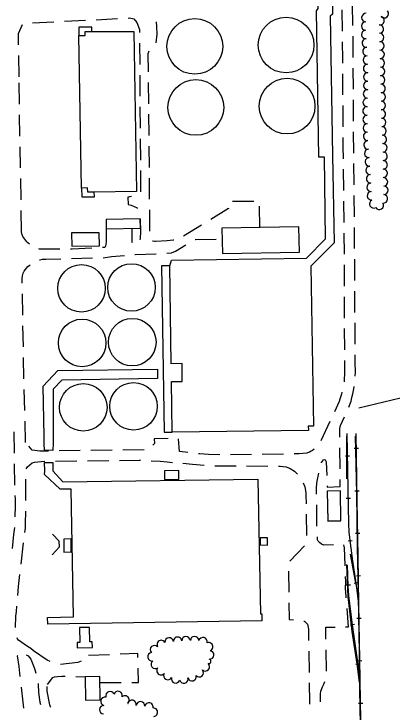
# Model space of a CAD drawing. Extents: x -25029 to 2274964, y -81170 to 687028.
# Drawn here: x -6690 to -5800, y -63252 to -61609 of the extents above; entities that cross this region are included whole.
import ezdxf

# ---------------------------------------------------------------- set-up
doc = ezdxf.new("R2010")
doc.units = 0
for name, color, linetype in [('BLDG', 7, 'Continuous'), ('Default', 7, 'Continuous'), ('DRIVWY', 7, 'Continuous'), ('RD_X_RR_1', 7, 'Continuous'), ('RR', 7, 'Continuous'), ('TREES', 7, 'Continuous'), ('WALL', 7, 'Continuous')]:
    doc.layers.add(name, color=color, linetype=linetype)

msp = doc.modelspace()

# ---------------------------------------------------------------- linework, layer by layer
at = {"layer": 'BLDG'}
msp.add_line((-6530.6, -62019), (-6536.9, -61660.3), dxfattribs=at)
for points in [[(-6134.4, -61068.3), (-6070.6, -61067.5), (-6070.4, -61071.7), (-6061.7, -61078.7), (-6010.8, -61079), (-5947.1, -61142.2), (-5940.3, -61609.7), (-5945.7, -61614.8), (-5940.4, -61942.3), (-5936.7, -62147.7), (-5991.3, -62203.1), (-5984.8, -62579.5), (-5997.4, -62579.5), (-5997.2, -62589.3), (-6317.2, -62593.3)], [(-6323.3, -62201.8), (-6319.2, -62188.5), (-6001.9, -62183.7), (-5956.5, -62138.4), (-5959.5, -61946.3), (-5972.6, -61946), (-5978, -61601.5), (-5973.7, -61596.4), (-5973.7, -61575), (-5973.7, -61575)], [(-6506.1, -61650.3), (-6407.4, -61650.2), (-6401.7, -62026.8), (-6500.7, -62028.3)], [(-6618.6, -62620.6), (-6618.7, -62603.4), (-6620.8, -62485.1), (-6586.1, -62448.5), (-6351.9, -62444.9), (-6351.9, -62466.9)], [(-6351.9, -62466.9), (-6577.1, -62470.8), (-6597.5, -62492.6), (-6597.5, -62619.7)], [(-6106.6, -63037.6), (-6610.3, -63045.4), (-6610.7, -63029.5), (-6549.3, -63027.9), (-6554.8, -62727.5), (-6581.1, -62727.6), (-6617.4, -62693.3), (-6617.2, -62684.8)], [(-6598.5, -62684.5), (-6574.8, -62710.1), (-6116.1, -62704.3), (-6110, -63021.1), (-6106.7, -63021.3), (-6106.6, -63037.6)]]:
    msp.add_lwpolyline(points, dxfattribs=at)
for points in [[(-6522.4, -61660.3), (-6522.4, -61650.3), (-6506.1, -61650.3), (-6506.1, -61640.4), (-6537, -61640.4), (-6536.9, -61660.3)], [(-6500.7, -62028.3), (-6516.2, -62028.6), (-6516.4, -62018.7), (-6530.6, -62019), (-6530.2, -62040), (-6500.5, -62039.4)], [(-6472.4, -62115), (-6392.2, -62113.6), (-6392.6, -62091.6), (-6472.8, -62093.1)], [(-6199.3, -62172.7), (-6018.3, -62169.7), (-6019.3, -62110.2), (-6200.3, -62113.2)], [(-6553.8, -62155.4), (-6488.5, -62154.8), (-6488.8, -62124), (-6554.1, -62124.6)], [(-6342.5, -62202.1), (-6336, -62593.6), (-6317.2, -62593.3), (-6319.2, -62474.6), (-6293.6, -62474.2), (-6294.3, -62432.1), (-6319.5, -62432.6), (-6323.3, -62201.8)], [(-6335.4, -62705.2), (-6301.8, -62704.8), (-6302, -62684), (-6335.6, -62684.3)], [(-5920.4, -62802.3), (-5921.8, -62731.4), (-5953.1, -62732), (-5951.7, -62802.9)], [(-5920.4, -62801.9), (-5921.7, -62731.5), (-5953, -62732.1), (-5951.7, -62802.5)], [(-6093.1, -62859.1), (-6093, -62842.6), (-6110.7, -62842.6), (-6110.7, -62859)], [(-6554.9, -62875.3), (-6555.4, -62844.8), (-6572.4, -62845.2), (-6571.9, -62875.6)], [(-6505.3, -63087.1), (-6511, -63087.3), (-6511.8, -63053), (-6535.8, -63053.6), (-6535, -63088.3), (-6541.3, -63088.4), (-6541, -63101.1), (-6505, -63100.3)], [(-6487.1, -63223.5), (-6487.9, -63168.9), (-6521.8, -63169.3), (-6521.1, -63223.9)]]:
    msp.add_lwpolyline(points, close=True, dxfattribs=at)
for centre, radius in [((-6264.2, -61685.6), 65.5), ((-6049.6, -61682.4), 65.5), ((-6261.8, -61829.2), 65.5), ((-6047.1, -61826.2), 65.5), ((-6530.7, -62255), 55.9), ((-6413.1, -62252.9), 55.9), ((-6529.3, -62383.5), 55.9), ((-6411.4, -62381.7), 55.9), ((-6526.6, -62535.1), 55.9), ((-6408.3, -62532.7), 55.9)]:
    msp.add_circle(centre, radius, dxfattribs=at)
at = {"layer": 'Default'}
msp.add_line((-5420.2, -62426.2), (-5878.1, -62537), dxfattribs=at)
at = {"layer": 'DRIVWY'}
for p, q in [((-5892.4, -61636.5), (-5893.1, -61586.5)), ((-5918.7, -61599.9), (-5918, -61649.9)), ((-6571.1, -61626.5), (-6521.2, -61623.9)), ((-6496.2, -61622.7), (-6446.3, -61620.2)), ((-6646, -61630.2), (-6596.1, -61627.7)), ((-6394.3, -61678), (-6393.9, -61728)), ((-6677.7, -61757), (-6678.4, -61707)), ((-5891.3, -61786.5), (-5891.6, -61736.5)), ((-6393.7, -61753), (-6393.4, -61803)), ((-5916.9, -61749.9), (-5916.6, -61799.9)), ((-6676.7, -61821.6), (-6677.5, -61771.7)), ((-6372.5, -61820.4), (-6373, -61770.4)), ((-5890.9, -61861.5), (-5891.1, -61811.5)), ((-6393.2, -61828), (-6392.8, -61878)), ((-5916.4, -61824.9), (-5916, -61874.9)), ((-6675.4, -61896.6), (-6676.2, -61846.6)), ((-6371.8, -61895.4), (-6372.3, -61845.4)), ((-5890.2, -61936.5), (-5890.7, -61886.5)), ((-6392.6, -61903), (-6392.3, -61953)), ((-6674.2, -61971.6), (-6675, -61921.6)), ((-6371.1, -61970.4), (-6371.6, -61920.4)), ((-5889.6, -62011.5), (-5890, -61961.5)), ((-5915.2, -61974.9), (-5914.7, -62024.9)), ((-6672.9, -62046.6), (-6673.7, -61996.6)), ((-6370.4, -62045.4), (-6370.9, -61995.4)), ((-5889, -62086.5), (-5889.4, -62036.5)), ((-6125.4, -62050.3), (-6175.4, -62051)), ((-5914.4, -62049.9), (-5913.9, -62099.9)), ((-6369.7, -62120.4), (-6370.2, -62070.4)), ((-6111.3, -62111.7), (-6111.8, -62061.7)), ((-6671.7, -62121.6), (-6672.5, -62071.6)), ((-6248.2, -62106.1), (-6290.8, -62132.2)), ((-5913.6, -62124.9), (-5913.1, -62174.9)), ((-6554.6, -62184.7), (-6504.6, -62183.6)), ((-5912.9, -62199.9), (-5912.8, -62249.9)), ((-5887.9, -62236.5), (-5888.2, -62186.5)), ((-6668.8, -62317.9), (-6669.8, -62267.9)), ((-5887.5, -62311.5), (-5887.8, -62261.5)), ((-5912.7, -62274.9), (-5912.7, -62324.9)), ((-6667.4, -62392.9), (-6668.4, -62342.9)), ((-5912.6, -62349.9), (-5912.5, -62399.9)), ((-5887, -62386.5), (-5887.3, -62336.5)), ((-6666, -62467.9), (-6666.9, -62417.9)), ((-6664, -62542.8), (-6665.4, -62492.9)), ((-6662.1, -62617.8), (-6663.4, -62567.8)), ((-5946.7, -62568.5), (-5968, -62613.7)), ((-6688.3, -62642.9), (-6689, -62592.9)), ((-6533.6, -62637), (-6583.6, -62637.6)), ((-6458.6, -62636.1), (-6508.6, -62636.7)), ((-6383.6, -62635.2), (-6433.6, -62635.8)), ((-6055.5, -62645.2), (-6105.5, -62645.8)), ((-5922.4, -62680.1), (-5922.9, -62630.1)), ((-6591.7, -62661.8), (-6541.7, -62661.2)), ((-6516.7, -62661), (-6466.7, -62660.4)), ((-6130.5, -62646.2), (-6180.5, -62646.8)), ((-6687.3, -62717.9), (-6688, -62667.9)), ((-6142.3, -62673), (-6092.3, -62673.3)), ((-5977, -62814.6), (-5977.5, -62764.6)), ((-6002.1, -62786.8), (-6001.2, -62836.8)), ((-6672.6, -62903.8), (-6666.8, -62854.1)), ((-6006.1, -62860.7), (-6040.7, -62896.8)), ((-6044, -62920.4), (-6043.4, -62970.4)), ((-6464.5, -63117.2), (-6514.5, -63119)), ((-5996.1, -63108.8), (-5995.4, -63158.8)), ((-5954.8, -63156), (-5955.5, -63106)), ((-6543.9, -63168.7), (-6521.8, -63169.3)), ((-6487.7, -63182.9), (-6437.7, -63182.7)), ((-6666.5, -63243.1), (-6672.2, -63193.4))]:
    msp.add_line(p, q, dxfattribs=at)
for points in [[(-6421.3, -61618.9), (-6417.5, -61618.7), (-6407.5, -61620.6), (-6400.2, -61629), (-6394.5, -61646.2), (-6394.4, -61653)], [(-6678.8, -61682), (-6679, -61666), (-6679, -61655.1), (-6669.2, -61634.2)], [(-6354.8, -61677.5), (-6352.7, -61656.5), (-6353.8, -61639.4), (-6354.6, -61627.7)], [(-5917.7, -61674.9), (-5917.2, -61715.9), (-5917.1, -61724.9)], [(-5891.7, -61711.5), (-5892, -61663.9), (-5892, -61661.5)], [(-6373.2, -61745.4), (-6373.6, -61702.3), (-6371.2, -61695.9)], [(-5915.9, -61899.9), (-5915.7, -61921.3), (-5915.4, -61949.9)], [(-6392.1, -61978), (-6391.8, -62023.6), (-6392.2, -62028)], [(-6412.8, -62039.1), (-6416.1, -62039.7), (-6418.1, -62040), (-6421.8, -62040.7), (-6420.6, -62057.6), (-6414.3, -62059.2), (-6400, -62065.8), (-6399.5, -62067.4)], [(-6185.1, -62066.4), (-6185.1, -62067.4), (-6226.8, -62093)], [(-6392.4, -62091.3), (-6391.8, -62121.6), (-6393.1, -62138), (-6393.7, -62141.2)], [(-6472.4, -62115), (-6472.5, -62135), (-6472.5, -62142.3), (-6472.9, -62146.6), (-6474.2, -62155.4), (-6475.7, -62158.7), (-6481.6, -62159)], [(-6411.1, -62147.7), (-6411.2, -62145.9), (-6411.2, -62113.9)], [(-5888.4, -62161.5), (-5888.4, -62147.6), (-5888.7, -62111.5)], [(-6653.4, -62151), (-6656.6, -62148.3), (-6659.3, -62145.8), (-6669, -62132.9), (-6671, -62126.5), (-6671.7, -62121.6)], [(-6313.7, -62141.5), (-6315.5, -62141.7), (-6329.1, -62142.9), (-6356.5, -62145), (-6358.8, -62144.6), (-6362.7, -62143.7), (-6363.3, -62143.2)], [(-6330.1, -62172.4), (-6318.9, -62171.6), (-6309.6, -62167.5), (-6285, -62152.9)], [(-6263.5, -62140.1), (-6262.7, -62139.7), (-6213.6, -62139.1)], [(-6581.5, -62163.1), (-6597.8, -62163.2), (-6629.2, -62162.5), (-6631.4, -62162)], [(-6506.6, -62160.4), (-6552.7, -62163), (-6556.5, -62163)], [(-6629.4, -62188), (-6628.3, -62187.6), (-6622.5, -62186.7), (-6618.8, -62186.3), (-6614.6, -62186.1), (-6579.6, -62185.3)], [(-6479.6, -62182.9), (-6459.8, -62179.9), (-6429.9, -62177.5)], [(-6405, -62175.5), (-6404.2, -62175.4), (-6355.1, -62173.8)], [(-6670.3, -62242.9), (-6670.5, -62232.9), (-6669.8, -62225.3), (-6667.8, -62219.6), (-6665.2, -62214.3), (-6656.8, -62203.4), (-6651.3, -62199.7)], [(-5887, -62461.4), (-5886.3, -62452.1), (-5886.4, -62445.1), (-5886.7, -62436.7), (-5886.9, -62411.5)], [(-5912.5, -62424.9), (-5912.4, -62452.2), (-5912.9, -62472.5), (-5913.3, -62474.8)], [(-5901.9, -62534.6), (-5896.7, -62520.9), (-5894.7, -62511.9), (-5892.2, -62503.3), (-5890.1, -62491.2), (-5889.7, -62486.3)], [(-5918.2, -62499.4), (-5919.2, -62503.9), (-5922.9, -62515.8), (-5924.6, -62521.7), (-5936, -62545.9)], [(-5923.1, -62605.1), (-5923.3, -62584.7), (-5921.4, -62578.2), (-5912, -62557.4)], [(-6326.6, -62608.8), (-6359.6, -62608.9), (-6359.4, -62620.2), (-6363.3, -62624.4)], [(-6280.3, -62641.6), (-6300.3, -62639.3), (-6302.3, -62609.5)], [(-6608.6, -62637.9), (-6628.4, -62638.2), (-6646.7, -62635.7), (-6654.4, -62626.8)], [(-6205.5, -62646.7), (-6232, -62645.9), (-6252.1, -62644.9), (-6255.5, -62644.5)], [(-5983.2, -62633.4), (-5987.3, -62636.5), (-5990.5, -62637.9), (-5994.4, -62640.5), (-5998.8, -62642.3), (-6000.5, -62642.6), (-6009.9, -62644.1), (-6018.5, -62644.8), (-6030.5, -62644.9)], [(-6660.6, -62679.6), (-6657.4, -62675), (-6646.4, -62665.8), (-6641.6, -62664.4), (-6633.7, -62663), (-6618, -62662.1), (-6616.7, -62662.1)], [(-6441.7, -62660.1), (-6394.8, -62659.6), (-6391.7, -62659.7)], [(-6366.7, -62660.7), (-6345.8, -62661.8), (-6329.1, -62663.1), (-6316.9, -62664.6)], [(-5966.2, -62665.9), (-5966, -62665.3), (-5964.2, -62662.1), (-5961.6, -62658.6), (-5959.3, -62658.2), (-5957.5, -62658.7), (-5955.1, -62663.3), (-5954, -62695.2)], [(-6292, -62666.7), (-6269.8, -62668.6), (-6242.2, -62671.3)], [(-6217.2, -62672.5), (-6214.1, -62672.5), (-6167.3, -62672.8)], [(-6067.3, -62673.4), (-6063.1, -62673.5), (-6049.4, -62675), (-6039.7, -62678.8), (-6029.5, -62685.4), (-6024.9, -62689.7), (-6022.8, -62692.1)], [(-5977.7, -62739.6), (-5977.9, -62724.1), (-5977.2, -62714), (-5976.2, -62708.9), (-5972.4, -62690.1)], [(-6661.5, -62754.4), (-6661.3, -62734.3), (-6661.7, -62704.4)], [(-5953.1, -62720.2), (-5953, -62722.8), (-5922.1, -62721.5), (-5922.2, -62705.1)], [(-6009, -62712.7), (-6005.2, -62722.5), (-6004.3, -62726.4), (-6003.8, -62731.4), (-6003, -62737.2), (-6002.9, -62741.9), (-6002.5, -62761.8)], [(-6686.5, -62792.9), (-6685.9, -62766.9), (-6685.9, -62750.6), (-6686.4, -62742.9)], [(-6663.9, -62829.3), (-6662.7, -62819.3), (-6662.3, -62801.6), (-6661.9, -62787.4), (-6661.8, -62779.4)], [(-6693.4, -62867.5), (-6689.7, -62834.7), (-6687.6, -62817.9)], [(-5938.1, -62858.6), (-5961, -62859.1), (-5966.1, -62857.4), (-5971.2, -62853.2), (-5974.1, -62850.1), (-5975.6, -62847.3), (-5976, -62839.6)], [(-5910.8, -62908.5), (-5910.9, -62905.7), (-5912.4, -62866.1), (-5913.6, -62858.7)], [(-6680.6, -62978.3), (-6678.7, -62956.9), (-6675.4, -62928.6)], [(-5908.3, -62983.5), (-5908.6, -62980.1), (-5909.4, -62961), (-5909.2, -62944.6), (-5909.5, -62933.5)], [(-6685.6, -63053.1), (-6685.5, -63026.5), (-6683.8, -63015.3), (-6682.8, -63003.2)], [(-6043.1, -62995.4), (-6042.6, -63034.7), (-6032, -63035)], [(-5909.4, -63051.7), (-5902.7, -63051.5), (-5906.2, -63008.4)], [(-6007.5, -63037.9), (-6005.1, -63039.2), (-5999.2, -63045.2), (-5996.9, -63056.8), (-5996.9, -63060.3), (-5996.5, -63083.8)], [(-5955.8, -63081), (-5956.2, -63052.8), (-5934.4, -63052.3)], [(-6643.7, -63108.4), (-6650.2, -63103), (-6657.5, -63097.9), (-6678.6, -63083), (-6681.5, -63079.7), (-6682.3, -63077.5)], [(-6675, -63168.6), (-6677.7, -63145.3), (-6680.9, -63119.6), (-6680.6, -63119)], [(-6660.7, -63117.6), (-6655.9, -63119.7), (-6650.2, -63128), (-6641.6, -63150), (-6638.3, -63160.6)], [(-6604.1, -63133.1), (-6611.5, -63129.9), (-6643.7, -63108.4)], [(-6398.2, -63123.7), (-6398.5, -63114.8), (-6439.6, -63116.3)], [(-6531.2, -63132.8), (-6539, -63135.7), (-6580.5, -63140.1)], [(-6412.7, -63182.6), (-6396.5, -63182.6), (-6397.5, -63148.7)], [(-6610.7, -63187.2), (-6598.1, -63171.2), (-6594.1, -63169.4), (-6587.5, -63168.6), (-6577, -63167.9), (-6568.9, -63168.1)], [(-6632.7, -63184.9), (-6632.4, -63186.7), (-6632.2, -63206.3), (-6628.9, -63229.2), (-6627.3, -63234.4)], [(-5995, -63183.8), (-5994.3, -63230), (-5994.6, -63233.8)], [(-5968.7, -63228.5), (-5968.9, -63209.6), (-5967.6, -63203.1), (-5963.7, -63192.8), (-5960.6, -63187), (-5958.1, -63180.5)], [(-6602.8, -63240.9), (-6603.5, -63239.8), (-6605.1, -63234.9), (-6611.3, -63203.4), (-6611.8, -63194.6), (-6611.6, -63191.9)]]:
    msp.add_lwpolyline(points, dxfattribs=at)
at = {"layer": 'RD_X_RR_1'}
msp.add_line((-5906.4, -62703.5), (-5906.8, -62603.6), dxfattribs=at)
for points in [[(-5886.7, -62603), (-5883.7, -62737.9), (-5882.2, -62864.1), (-5880, -62971.2), (-5879.9, -62977.6)], [(-5898.5, -62880.4), (-5887.5, -62940.6), (-5879.9, -62977.6)], [(-5877, -63182.7), (-5882.7, -63138.8), (-5894.2, -63062.3), (-5903.6, -62981), (-5906.5, -62904.7)], [(-5879.9, -62977.6), (-5879.1, -63026.1), (-5879.1, -63026.8), (-5877.9, -63112.4), (-5877, -63182.7)], [(-5877, -63182.7), (-5876.8, -63198.2), (-5876.8, -63198.8), (-5875, -63282.4), (-5874, -63355.7), (-5874.1, -63384.4), (-5874, -63385.5)]]:
    msp.add_lwpolyline(points, dxfattribs=at)
at = {"layer": 'RR'}
for p, q in [((-5879.2, -62632), (-5889.2, -62632.1)), ((-5900, -62649.7), (-5910, -62649.8)), ((-5877.7, -62732), (-5887.7, -62732.1)), ((-5898.4, -62749.6), (-5908.4, -62749.8)), ((-5875.9, -62831.9), (-5885.9, -62832.1)), ((-5893.8, -62849), (-5903.7, -62850.1)), ((-5874.3, -62931.9), (-5884.3, -62932.1)), ((-5898.2, -62953.6), (-5908.2, -62953.9)), ((-5879.8, -62947.8), (-5889.7, -62949.3)), ((-5872.9, -63031.9), (-5882.9, -63032.1)), ((-5888.4, -63046.3), (-5898.3, -63047.5)), ((-5871.1, -63131.9), (-5881.1, -63132.1)), ((-5875.7, -63139.1), (-5885.6, -63140.3)), ((-5869.2, -63231.9), (-5879.2, -63232))]:
    msp.add_line(p, q, dxfattribs=at)
for points in [[(-6061.1, -64748.4), (-6061.6, -64741.6), (-6062, -64720.1), (-6061.1, -64691.5), (-6058.8, -64669.5), (-6053.7, -64634.1), (-6043.8, -64581), (-6026.1, -64493.1), (-6003, -64377), (-5974.1, -64234.2), (-5941.5, -64070.4), (-5901.7, -63874), (-5885.5, -63791.8), (-5878.7, -63749.9), (-5873.2, -63700.1), (-5868.2, -63625.6), (-5868.5, -63537.8), (-5871.8, -63362.2), (-5874.3, -63224.8), (-5876.1, -63128.6), (-5878.5, -62998), (-5879.9, -62886.4), (-5882.3, -62756), (-5884.8, -62597)], [(-5878.5, -62998.2), (-5883.3, -62958.8), (-5892.3, -62896.5), (-5898.2, -62854.6), (-5901.1, -62828.2), (-5902.2, -62809.1), (-5903.9, -62725.9), (-5905.8, -62596.8)], [(-5875, -63186.2), (-5881.9, -63129.7), (-5893.3, -63047.1), (-5901.9, -62978.6), (-5903.2, -62956.2), (-5904.8, -62906.9)]]:
    msp.add_lwpolyline(points, dxfattribs=at)
at = {"layer": 'TREES'}
for centre, radius, start, end in [((-5861.8, -61617.7), 10, 87.6255, 267.6255), ((-5818.5, -61608.5), 10, 220.4321, 40.4321), ((-5828.3, -61624.8), 10, 257.8899, 77.8899), ((-5862.4, -61637.7), 10, 89.0596, 269.0596), ((-5830.1, -61644.6), 10, 271.5955, 91.5955), ((-5862, -61657.6), 10, 93.0147, 273.0147), ((-5829.4, -61664.6), 10, 272.0826, 92.0826), ((-5860.7, -61677.6), 10, 94.5178, 274.5178), ((-5828.9, -61684.5), 10, 270.8584, 90.8584), ((-5859.3, -61697.5), 10, 93.4717, 273.4717), ((-5858.2, -61717.5), 10, 92.6094, 272.6094), ((-5828.4, -61704.5), 10, 272.1136, 92.1136), ((-5827.8, -61724.5), 10, 271.1681, 91.1681), ((-5857.5, -61737.5), 10, 91.7332, 271.7332), ((-5827.4, -61744.5), 10, 271.1724, 91.1724), ((-5857.1, -61757.5), 10, 90.2982, 270.2982), ((-5827, -61764.5), 10, 271.3025, 91.3025), ((-5857.3, -61777.5), 10, 88.5312, 268.5312), ((-5826.4, -61784.5), 10, 271.8015, 91.8015), ((-5858, -61797.5), 10, 87.5584, 267.5584), ((-5858.7, -61817.5), 10, 88.2599, 268.2599), ((-5825.9, -61804.5), 10, 271.3879, 91.3879), ((-5825.7, -61824.5), 10, 269.964, 89.964), ((-5859.1, -61837.5), 10, 89.8068, 269.8068), ((-5825.5, -61844.5), 10, 270.7689, 90.7689), ((-5858.9, -61857.5), 10, 91.1317, 271.1317), ((-5824.9, -61864.5), 10, 272.5916, 92.5916), ((-5858.5, -61877.5), 10, 91.3306, 271.3306), ((-5857.8, -61897.4), 10, 92.3923, 272.3923), ((-5824, -61884.5), 10, 272.5579, 92.5579), ((-5823, -61904.4), 10, 273.1508, 93.1508), ((-5856.7, -61917.4), 10, 94.2379, 274.2379), ((-5822, -61924.4), 10, 272.7974, 92.7974), ((-5855.1, -61937.3), 10, 94.9954, 274.9954), ((-5821.4, -61944.4), 10, 270.9004, 90.9004), ((-5853.5, -61957.3), 10, 94.1019, 274.1019), ((-5821.2, -61964.4), 10, 269.7483, 89.7483), ((-5852.1, -61977.2), 10, 93.8742, 273.8742), ((-5850.8, -61997.2), 10, 93.4886, 273.4886), ((-5821.1, -61984.4), 10, 270.9807, 90.9807), ((-5820.5, -62004.4), 10, 272.8643, 92.8643), ((-5849.7, -62017.2), 10, 92.7928, 272.7928), ((-5819.7, -62024.4), 10, 271.4319, 91.4319), ((-5848.6, -62037.1), 10, 93.6492, 273.6492), ((-5820.6, -62044.3), 10, 263.2214, 83.2214), ((-5843.4, -62056), 10, 117.3789, 297.3789), ((-5830.3, -62059.5), 10, 212.1101, 32.1101), ((-6343.1, -63093.4), 10, 31.0885, 211.0885), ((-6324.6, -63087.3), 10, 5.2697, 185.2697), ((-6304.7, -63085.7), 10, 4.0551, 184.0551), ((-6284.7, -63084.6), 10, 2.3073, 182.3073), ((-6264.7, -63084.1), 10, 0.3609, 180.3609), ((-6245, -63086.6), 10, 345.3643, 165.3643), ((-6231.9, -63098.5), 10, 290.2262, 110.2262), ((-6359, -63105.4), 10, 43.3627, 223.3627), ((-6364.8, -63122.2), 10, 98.4459, 278.4459), ((-6229.3, -63117.8), 10, 264.9319, 84.9319), ((-6357.2, -63140), 10, 127.8021, 307.8021), ((-6239.4, -63145.7), 10, 227.7929, 47.7929), ((-6231.5, -63133), 5.41, 256.5974, 76.5974), ((-6343.7, -63154.7), 10, 137.1546, 317.1546), ((-6253.8, -63159.6), 10, 220.6348, 40.6348), ((-6327.6, -63166.2), 10, 151.4713, 331.4713), ((-6309.3, -63174.1), 10, 162.0329, 342.0329), ((-6270.9, -63169), 10, 196.7409, 16.7409), ((-6290.1, -63174.5), 10, 195.3418, 15.3418), ((-6463.9, -63213.9), 10, 19.8733, 199.8733), ((-6444.9, -63213.4), 10, 343.2255, 163.2255), ((-6475.7, -63227), 10, 76.0132, 256.0132), ((-6428.7, -63223.8), 10, 311.1158, 131.1158), ((-6478.5, -63246.7), 10, 87.5964, 267.5964), ((-6421.8, -63231.7), 0.511, 308.2656, 128.2656), ((-6411.8, -63234.3), 10, 347.206, 167.206), ((-6392.1, -63237.5), 10, 354.5112, 174.5112), ((-6372.3, -63240.6), 10, 347.9547, 167.9547), ((-6361.6, -63252.6), 10, 275.2804, 95.2804)]:
    msp.add_arc(centre, radius, start, end, dxfattribs=at)
at = {"layer": 'WALL'}
for points in [[(-6597.5, -62619.7), (-6598, -62636.3), (-6618.1, -62636.1), (-6618.6, -62620.6)], [(-6617.2, -62684.8), (-6617.5, -62664.9), (-6598, -62665), (-6598.5, -62684.5)], [(-6599.5, -62881.9), (-6582.6, -62863.6), (-6583.3, -62849.9), (-6599.2, -62833.9)]]:
    msp.add_lwpolyline(points, dxfattribs=at)

doc.saveas('drawing.dxf')
